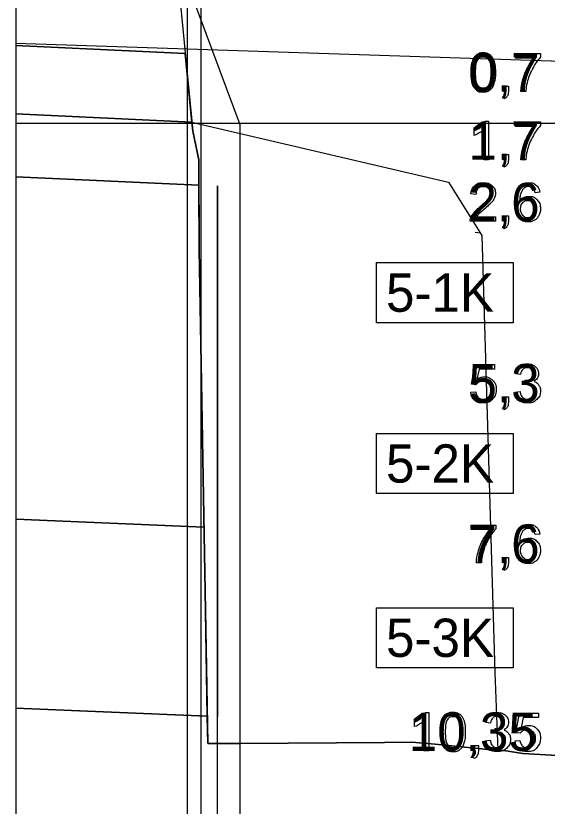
# Model space of a CAD drawing. Extents: x 544674 to 552202, y 6585829 to 6588119.
# Drawn here: x 551370.1 to 551447.8, y 6587362.5 to 6587478.1 of the extents above; entities that cross this region are included whole.
import ezdxf

# ---------------------------------------------------------------- set-up
doc = ezdxf.new("R2010")
doc.units = 0
for name, color, linetype in [('Default', 7, 'Continuous'), ('illumineerimisjooned', 7, 'Continuous'), ('MAAMUDEL', 7, 'Continuous'), ('maapind', 7, 'Continuous'), ('maapind varasem', 7, 'Continuous'), ('PIIR', 7, 'Continuous'), ('Plokid', 7, 'Continuous'), ('Proovid', 7, 'Continuous'), ('RAJATIS', 7, 'Continuous'), ('Täide', 7, 'Continuous'), ('Veetase', 7, 'Continuous')]:
    doc.layers.add(name, color=color, linetype=linetype)

msp = doc.modelspace()

# ---------------------------------------------------------------- linework, layer by layer
at = {"layer": 'Default'}
for points in [[(551393.86, 6587482.72), (551395.97, 6587461.24)], [(551370.06, 6587473.74), (551394.85, 6587472.58)], [(551370.06, 6587463.77), (551395.84, 6587462.55)], [(551370.06, 6587463.77), (551370.06, 6587463.77), (551395.84, 6587462.56)], [(551370.06, 6587454.53), (551396.87, 6587453.34)], [(551370.06, 6587404.46), (551397.61, 6587403.26)], [(551370.06, 6587376.8), (551398.09, 6587375.63)]]:
    msp.add_lwpolyline(points, dxfattribs=at)
at = {"layer": 'illumineerimisjooned'}
msp.add_line((551397.17, 6587270.62), (551397.17, 6587482.83), dxfattribs=at)
at = {"layer": 'MAAMUDEL'}
msp.add_lwpolyline([(551438.15, 6587446.29), (551437.3, 6587446.4)], dxfattribs=at)
at = {"layer": 'maapind'}
msp.add_lwpolyline([(551395.97, 6587461.24), (551396.86, 6587457.03), (551396.91, 6587443.89), (551398.15, 6587371.64), (551402.92, 6587371.62), (551424.03, 6587371.79), (551428.01, 6587371.83), (551431.43, 6587371.52), (551440.6, 6587370.62), (551441.51, 6587370.62), (551444.29, 6587370.19), (551449.3, 6587369.89)], dxfattribs=at)
at = {"layer": 'maapind varasem'}
msp.add_lwpolyline([(551395.84, 6587462.55), (551433.38, 6587453.74), (551438.27, 6587445.97), (551440.19, 6587382.02), (551440.6, 6587370.62), (551441.51, 6587370.62), (551444.29, 6587370.19), (551449.3, 6587369.89)], dxfattribs=at)
at = {"layer": 'PIIR'}
for p in [(551395.17, 6587258.71), (551395.17, 6587268.72)]:
    msp.add_line(p, (551395.17, 6587482.77), dxfattribs=at)
at = {"layer": 'Plokid'}
for p, q in [((551399.57, 6587268.5), (551399.57, 6587453.22)), ((551399.57, 6587453.22), (551399.57, 6587453.22)), ((551399.57, 6587453.22), (551399.57, 6587375.57))]:
    msp.add_line(p, q, dxfattribs=at)
msp.add_lwpolyline([(551399.57, 6587371.64), (551402.92, 6587371.62), (551424.03, 6587371.79), (551428.01, 6587371.83), (551431.43, 6587371.52), (551440.6, 6587370.62), (551441.51, 6587370.62), (551444.29, 6587370.19), (551449.3, 6587369.89)], dxfattribs=at)
at = {"layer": 'Proovid'}
for points in [[(551443.23, 6587471.92), (551443.23, 6587472.58), (551446.85, 6587472.58), (551446.85, 6587472.04)], [(551445.97, 6587471.92), (551443.23, 6587471.92)], [(551441.38, 6587467.05), (551441.38, 6587467.83), (551442.16, 6587467.83), (551442.16, 6587467.05)], [(551441.77, 6587467.05), (551441.38, 6587467.05)], [(551444.72, 6587467.05), (551444.01, 6587467.05)], [(551441.52, 6587465.94), (551441.33, 6587466.24)], [(551438.8, 6587462.67), (551439.24, 6587462.67), (551439.24, 6587457.05)], [(551443.23, 6587461.92), (551443.23, 6587462.58), (551446.85, 6587462.58), (551446.85, 6587462.04)], [(551437.18, 6587460.6), (551437.18, 6587461.27)], [(551439.24, 6587457.05), (551438.56, 6587457.05), (551438.56, 6587461.43)], [(551445.97, 6587461.92), (551443.23, 6587461.92)], [(551441.38, 6587457.05), (551441.38, 6587457.83), (551442.16, 6587457.83), (551442.16, 6587457.05)], [(551441.77, 6587457.05), (551441.38, 6587457.05)], [(551444.72, 6587457.05), (551444.01, 6587457.05)], [(551441.52, 6587455.94), (551441.33, 6587456.24)], [(551437.4, 6587451.98), (551436.69, 6587452.05)], [(551446.75, 6587452.28), (551446.07, 6587452.22)], [(551440.27, 6587448.71), (551440.27, 6587448.05), (551436.57, 6587448.05)], [(551437.52, 6587448.71), (551440.27, 6587448.71)], [(551441.38, 6587448.05), (551441.38, 6587448.83), (551442.16, 6587448.83), (551442.16, 6587448.05)], [(551441.77, 6587448.05), (551441.38, 6587448.05)], [(551441.52, 6587446.94), (551441.33, 6587447.24)], [(551437.42, 6587424.12), (551436.78, 6587424.2), (551437.32, 6587427.08), (551440.11, 6587427.08), (551440.11, 6587426.42), (551437.87, 6587426.42), (551437.57, 6587424.92)], [(551443.94, 6587425.6), (551443.25, 6587425.72)], [(551444.54, 6587424.21), (551444.61, 6587424.81)], [(551436.66, 6587423.02), (551437.38, 6587423.08)], [(551443.18, 6587423.04), (551443.87, 6587423.13)], [(551441.38, 6587421.55), (551441.38, 6587422.33), (551442.16, 6587422.33), (551442.16, 6587421.55)], [(551441.52, 6587420.44), (551441.33, 6587420.74)], [(551441.77, 6587421.55), (551441.38, 6587421.55)], [(551436.7, 6587402.92), (551436.7, 6587403.58), (551440.33, 6587403.58), (551440.33, 6587403.04)], [(551439.44, 6587402.92), (551436.7, 6587402.92)], [(551446.75, 6587402.28), (551446.07, 6587402.22)], [(551441.38, 6587398.05), (551441.38, 6587398.83), (551442.16, 6587398.83), (551442.16, 6587398.05)], [(551438.19, 6587398.05), (551437.48, 6587398.05)], [(551441.77, 6587398.05), (551441.38, 6587398.05)], [(551441.52, 6587396.94), (551441.33, 6587397.24)], [(551430.06, 6587376.17), (551430.5, 6587376.17), (551430.5, 6587370.55)], [(551443.9, 6587373.12), (551443.26, 6587373.2), (551443.8, 6587376.08), (551446.58, 6587376.08), (551446.58, 6587375.42), (551444.35, 6587375.42), (551444.05, 6587373.92)], [(551428.44, 6587374.1), (551428.44, 6587374.77)], [(551430.5, 6587370.55), (551429.81, 6587370.55), (551429.81, 6587374.93)], [(551439.55, 6587374.6), (551438.86, 6587374.72)], [(551440.15, 6587373.21), (551440.22, 6587373.81)], [(551436.99, 6587370.55), (551436.99, 6587371.33), (551437.77, 6587371.33), (551437.77, 6587370.55)], [(551438.79, 6587372.04), (551439.48, 6587372.13)], [(551443.14, 6587372.02), (551443.86, 6587372.08)], [(551437.37, 6587370.55), (551436.99, 6587370.55)], [(551437.13, 6587369.44), (551436.94, 6587369.74)]]:
    msp.add_lwpolyline(points, dxfattribs=at)
for points in [[(551422.85, 6587442), (551442.85, 6587442), (551442.85, 6587433.2), (551422.85, 6587433.2)], [(551422.85, 6587417), (551442.85, 6587417), (551442.85, 6587408.2), (551422.85, 6587408.2)], [(551422.85, 6587391.5), (551442.85, 6587391.5), (551442.85, 6587382.7), (551422.85, 6587382.7)]]:
    msp.add_lwpolyline(points, close=True, dxfattribs=at)
for points in [[(551436.66, 6587469.81), (551436.66, 6587470.81), (551436.86, 6587471.41), (551437.07, 6587472.02), (551437.47, 6587472.34), (551437.87, 6587472.67), (551438.48, 6587472.67), (551438.93, 6587472.67), (551439.27, 6587472.49), (551439.61, 6587472.31), (551439.83, 6587471.97), (551440.05, 6587471.63), (551440.18, 6587471.14), (551440.31, 6587470.64), (551440.31, 6587469.81), (551440.31, 6587468.83), (551440.1, 6587468.22), (551439.9, 6587467.62), (551439.5, 6587467.29), (551439.1, 6587466.96), (551438.48, 6587466.96), (551437.67, 6587466.96), (551437.21, 6587467.54), (551436.66, 6587468.24), (551436.66, 6587469.81)], [(551437.37, 6587469.81), (551437.37, 6587468.43), (551437.69, 6587467.98), (551438.01, 6587467.52), (551438.48, 6587467.52), (551438.95, 6587467.52), (551439.28, 6587467.98), (551439.6, 6587468.44), (551439.6, 6587469.81), (551439.6, 6587471.2), (551439.28, 6587471.65), (551438.95, 6587472.1), (551438.47, 6587472.1), (551438, 6587472.1), (551437.72, 6587471.7), (551437.37, 6587471.19), (551437.37, 6587469.81)], [(551444.01, 6587467.05), (551444.02, 6587467.71), (551444.27, 6587468.65), (551444.51, 6587469.58), (551444.98, 6587470.45), (551445.44, 6587471.32), (551445.97, 6587471.92)], [(551446.85, 6587472.04), (551446.31, 6587471.47), (551445.79, 6587470.53), (551445.26, 6587469.59), (551444.98, 6587468.59), (551444.77, 6587467.89), (551444.72, 6587467.05)], [(551441.33, 6587466.24), (551441.55, 6587466.33), (551441.65, 6587466.52), (551441.75, 6587466.7), (551441.77, 6587467.05)], [(551442.16, 6587467.05), (551442.16, 6587466.62), (551442.01, 6587466.35), (551441.85, 6587466.09), (551441.52, 6587465.94)], [(551437.18, 6587461.27), (551437.76, 6587461.54), (551438.19, 6587461.92), (551438.62, 6587462.31), (551438.8, 6587462.67)], [(551438.56, 6587461.43), (551438.31, 6587461.19), (551437.91, 6587460.96), (551437.5, 6587460.72), (551437.18, 6587460.6)], [(551444.01, 6587457.05), (551444.02, 6587457.71), (551444.27, 6587458.65), (551444.51, 6587459.58), (551444.98, 6587460.45), (551445.44, 6587461.32), (551445.97, 6587461.92)], [(551446.85, 6587462.04), (551446.31, 6587461.47), (551445.79, 6587460.53), (551445.26, 6587459.59), (551444.98, 6587458.59), (551444.77, 6587457.89), (551444.72, 6587457.05)], [(551441.33, 6587456.24), (551441.55, 6587456.33), (551441.65, 6587456.52), (551441.75, 6587456.7), (551441.77, 6587457.05)], [(551442.16, 6587457.05), (551442.16, 6587456.62), (551442.01, 6587456.35), (551441.85, 6587456.09), (551441.52, 6587455.94)], [(551436.57, 6587448.05), (551436.56, 6587448.3), (551436.65, 6587448.53), (551436.79, 6587448.91), (551437.1, 6587449.27), (551437.41, 6587449.64), (551438, 6587450.12), (551438.91, 6587450.87), (551439.23, 6587451.31), (551439.55, 6587451.74), (551439.55, 6587452.13), (551439.55, 6587452.54), (551439.26, 6587452.82), (551438.97, 6587453.1), (551438.5, 6587453.1), (551438, 6587453.1), (551437.7, 6587452.81), (551437.41, 6587452.51), (551437.4, 6587451.98)], [(551436.69, 6587452.05), (551436.77, 6587452.84), (551437.24, 6587453.26), (551437.71, 6587453.67), (551438.51, 6587453.67), (551439.32, 6587453.67), (551439.79, 6587453.23), (551440.26, 6587452.78), (551440.26, 6587452.12), (551440.26, 6587451.78), (551440.12, 6587451.46), (551439.98, 6587451.13), (551439.67, 6587450.77), (551439.35, 6587450.42), (551438.61, 6587449.79), (551437.99, 6587449.27), (551437.81, 6587449.08), (551437.64, 6587448.9), (551437.52, 6587448.71)], [(551446.07, 6587452.22), (551445.98, 6587452.63), (551445.81, 6587452.81), (551445.53, 6587453.11), (551445.12, 6587453.11), (551444.79, 6587453.11), (551444.54, 6587452.93), (551444.21, 6587452.69), (551444.03, 6587452.23), (551443.84, 6587451.78), (551443.83, 6587450.94), (551444.08, 6587451.32), (551444.44, 6587451.5), (551444.8, 6587451.68), (551445.19, 6587451.68), (551445.88, 6587451.68), (551446.37, 6587451.18), (551446.85, 6587450.67), (551446.85, 6587449.87), (551446.85, 6587449.34), (551446.62, 6587448.89), (551446.39, 6587448.44), (551446, 6587448.2), (551445.6, 6587447.96), (551445.09, 6587447.96), (551444.23, 6587447.96), (551443.69, 6587448.59), (551443.15, 6587449.22), (551443.15, 6587450.67), (551443.15, 6587452.29), (551443.75, 6587453.03), (551444.27, 6587453.67), (551445.16, 6587453.67), (551445.82, 6587453.67), (551446.24, 6587453.3), (551446.67, 6587452.93), (551446.75, 6587452.28)], [(551443.94, 6587449.87), (551443.94, 6587449.51), (551444.09, 6587449.19), (551444.24, 6587448.86), (551444.51, 6587448.69), (551444.78, 6587448.52), (551445.08, 6587448.52), (551445.52, 6587448.52), (551445.83, 6587448.87), (551446.14, 6587449.22), (551446.14, 6587449.83), (551446.14, 6587450.41), (551445.83, 6587450.74), (551445.52, 6587451.08), (551445.05, 6587451.08), (551444.59, 6587451.08), (551444.26, 6587450.74), (551443.94, 6587450.41), (551443.94, 6587449.87)], [(551441.33, 6587447.24), (551441.55, 6587447.33), (551441.65, 6587447.52), (551441.75, 6587447.7), (551441.77, 6587448.05)], [(551442.16, 6587448.05), (551442.16, 6587447.62), (551442.01, 6587447.35), (551441.85, 6587447.09), (551441.52, 6587446.94)], [(551443.25, 6587425.72), (551443.38, 6587426.41), (551443.82, 6587426.79), (551444.27, 6587427.17), (551444.94, 6587427.17), (551445.4, 6587427.17), (551445.78, 6587426.98), (551446.17, 6587426.78), (551446.37, 6587426.44), (551446.58, 6587426.1), (551446.58, 6587425.72), (551446.58, 6587425.36), (551446.38, 6587425.06), (551446.19, 6587424.76), (551445.8, 6587424.59), (551446.3, 6587424.47), (551446.58, 6587424.11), (551446.85, 6587423.75), (551446.85, 6587423.21), (551446.85, 6587422.48), (551446.31, 6587421.97), (551445.78, 6587421.46), (551444.96, 6587421.46), (551444.23, 6587421.46), (551443.74, 6587421.9), (551443.25, 6587422.34), (551443.18, 6587423.04)], [(551444.61, 6587424.81), (551444.68, 6587424.8), (551444.73, 6587424.8), (551445.16, 6587424.8), (551445.52, 6587425.03), (551445.87, 6587425.26), (551445.87, 6587425.73), (551445.87, 6587426.11), (551445.61, 6587426.36), (551445.36, 6587426.61), (551444.95, 6587426.61), (551444.55, 6587426.61), (551444.28, 6587426.36), (551444.01, 6587426.1), (551443.94, 6587425.6)], [(551437.57, 6587424.92), (551438.07, 6587425.27), (551438.63, 6587425.27), (551439.36, 6587425.27), (551439.87, 6587424.76), (551440.37, 6587424.25), (551440.37, 6587423.45), (551440.37, 6587422.69), (551439.93, 6587422.14), (551439.39, 6587421.46), (551438.46, 6587421.46), (551437.69, 6587421.46), (551437.21, 6587421.88), (551436.73, 6587422.31), (551436.66, 6587423.02)], [(551437.38, 6587423.08), (551437.46, 6587422.55), (551437.75, 6587422.29), (551438.04, 6587422.02), (551438.46, 6587422.02), (551438.96, 6587422.02), (551439.3, 6587422.4), (551439.64, 6587422.77), (551439.64, 6587423.39), (551439.64, 6587423.98), (551439.31, 6587424.32), (551438.98, 6587424.66), (551438.44, 6587424.66), (551438.11, 6587424.66), (551437.84, 6587424.51), (551437.58, 6587424.36), (551437.42, 6587424.12)], [(551443.87, 6587423.13), (551443.99, 6587422.54), (551444.27, 6587422.28), (551444.56, 6587422.02), (551444.97, 6587422.02), (551445.45, 6587422.02), (551445.79, 6587422.36), (551446.12, 6587422.7), (551446.12, 6587423.19), (551446.12, 6587423.67), (551445.81, 6587423.97), (551445.5, 6587424.28), (551445.02, 6587424.28), (551444.83, 6587424.28), (551444.54, 6587424.21)], [(551441.33, 6587420.74), (551441.55, 6587420.83), (551441.65, 6587421.02), (551441.75, 6587421.2), (551441.77, 6587421.55)], [(551442.16, 6587421.55), (551442.16, 6587421.12), (551442.01, 6587420.85), (551441.85, 6587420.59), (551441.52, 6587420.44)], [(551446.07, 6587402.22), (551445.98, 6587402.63), (551445.81, 6587402.81), (551445.53, 6587403.11), (551445.12, 6587403.11), (551444.79, 6587403.11), (551444.54, 6587402.93), (551444.21, 6587402.69), (551444.03, 6587402.23), (551443.84, 6587401.78), (551443.83, 6587400.94), (551444.08, 6587401.32), (551444.44, 6587401.5), (551444.8, 6587401.68), (551445.19, 6587401.68), (551445.88, 6587401.68), (551446.37, 6587401.18), (551446.85, 6587400.67), (551446.85, 6587399.87), (551446.85, 6587399.34), (551446.62, 6587398.89), (551446.39, 6587398.44), (551446, 6587398.2), (551445.6, 6587397.96), (551445.09, 6587397.96), (551444.23, 6587397.96), (551443.69, 6587398.59), (551443.15, 6587399.22), (551443.15, 6587400.67), (551443.15, 6587402.29), (551443.75, 6587403.03), (551444.27, 6587403.67), (551445.16, 6587403.67), (551445.82, 6587403.67), (551446.24, 6587403.3), (551446.67, 6587402.93), (551446.75, 6587402.28)], [(551437.48, 6587398.05), (551437.5, 6587398.71), (551437.74, 6587399.65), (551437.99, 6587400.58), (551438.46, 6587401.45), (551438.92, 6587402.32), (551439.44, 6587402.92)], [(551440.33, 6587403.04), (551439.79, 6587402.47), (551439.27, 6587401.53), (551438.74, 6587400.59), (551438.46, 6587399.59), (551438.25, 6587398.89), (551438.19, 6587398.05)], [(551443.94, 6587399.87), (551443.94, 6587399.51), (551444.09, 6587399.19), (551444.24, 6587398.86), (551444.51, 6587398.69), (551444.78, 6587398.52), (551445.08, 6587398.52), (551445.52, 6587398.52), (551445.83, 6587398.87), (551446.14, 6587399.22), (551446.14, 6587399.83), (551446.14, 6587400.41), (551445.83, 6587400.74), (551445.52, 6587401.08), (551445.05, 6587401.08), (551444.59, 6587401.08), (551444.26, 6587400.74), (551443.94, 6587400.41), (551443.94, 6587399.87)], [(551441.33, 6587397.24), (551441.55, 6587397.33), (551441.65, 6587397.52), (551441.75, 6587397.7), (551441.77, 6587398.05)], [(551442.16, 6587398.05), (551442.16, 6587397.62), (551442.01, 6587397.35), (551441.85, 6587397.09), (551441.52, 6587396.94)], [(551428.44, 6587374.77), (551429.02, 6587375.04), (551429.45, 6587375.42), (551429.88, 6587375.81), (551430.06, 6587376.17)], [(551432.26, 6587373.31), (551432.26, 6587374.31), (551432.47, 6587374.91), (551432.67, 6587375.52), (551433.08, 6587375.84), (551433.48, 6587376.17), (551434.09, 6587376.17), (551434.54, 6587376.17), (551434.88, 6587375.99), (551435.22, 6587375.81), (551435.44, 6587375.47), (551435.66, 6587375.13), (551435.79, 6587374.64), (551435.91, 6587374.14), (551435.91, 6587373.31), (551435.91, 6587372.33), (551435.71, 6587371.72), (551435.51, 6587371.12), (551435.11, 6587370.79), (551434.7, 6587370.46), (551434.09, 6587370.46), (551433.28, 6587370.46), (551432.82, 6587371.04), (551432.26, 6587371.74), (551432.26, 6587373.31)], [(551438.86, 6587374.72), (551438.99, 6587375.41), (551439.43, 6587375.79), (551439.88, 6587376.17), (551440.54, 6587376.17), (551441, 6587376.17), (551441.39, 6587375.98), (551441.78, 6587375.78), (551441.98, 6587375.44), (551442.18, 6587375.1), (551442.18, 6587374.72), (551442.18, 6587374.36), (551441.99, 6587374.06), (551441.79, 6587373.76), (551441.41, 6587373.59), (551441.91, 6587373.47), (551442.18, 6587373.11), (551442.46, 6587372.75), (551442.46, 6587372.21), (551442.46, 6587371.48), (551441.92, 6587370.97), (551441.39, 6587370.46), (551440.57, 6587370.46), (551439.83, 6587370.46), (551439.35, 6587370.9), (551438.86, 6587371.34), (551438.79, 6587372.04)], [(551429.81, 6587374.93), (551429.57, 6587374.69), (551429.16, 6587374.46), (551428.76, 6587374.22), (551428.44, 6587374.1)], [(551432.97, 6587373.31), (551432.97, 6587371.93), (551433.29, 6587371.48), (551433.62, 6587371.02), (551434.09, 6587371.02), (551434.56, 6587371.02), (551434.88, 6587371.48), (551435.21, 6587371.94), (551435.21, 6587373.31), (551435.21, 6587374.7), (551434.88, 6587375.15), (551434.56, 6587375.6), (551434.08, 6587375.6), (551433.61, 6587375.6), (551433.33, 6587375.2), (551432.97, 6587374.69), (551432.97, 6587373.31)], [(551440.22, 6587373.81), (551440.29, 6587373.8), (551440.33, 6587373.8), (551440.77, 6587373.8), (551441.12, 6587374.03), (551441.48, 6587374.26), (551441.48, 6587374.73), (551441.48, 6587375.11), (551441.22, 6587375.36), (551440.96, 6587375.61), (551440.56, 6587375.61), (551440.16, 6587375.61), (551439.89, 6587375.36), (551439.62, 6587375.1), (551439.55, 6587374.6)], [(551444.05, 6587373.92), (551444.55, 6587374.27), (551445.11, 6587374.27), (551445.84, 6587374.27), (551446.35, 6587373.76), (551446.85, 6587373.25), (551446.85, 6587372.45), (551446.85, 6587371.69), (551446.41, 6587371.14), (551445.87, 6587370.46), (551444.94, 6587370.46), (551444.17, 6587370.46), (551443.69, 6587370.88), (551443.2, 6587371.31), (551443.14, 6587372.02)], [(551443.86, 6587372.08), (551443.94, 6587371.55), (551444.23, 6587371.29), (551444.52, 6587371.02), (551444.93, 6587371.02), (551445.43, 6587371.02), (551445.78, 6587371.4), (551446.12, 6587371.77), (551446.12, 6587372.39), (551446.12, 6587372.98), (551445.79, 6587373.32), (551445.46, 6587373.66), (551444.92, 6587373.66), (551444.59, 6587373.66), (551444.32, 6587373.51), (551444.06, 6587373.36), (551443.9, 6587373.12)], [(551439.48, 6587372.13), (551439.6, 6587371.54), (551439.88, 6587371.28), (551440.16, 6587371.02), (551440.57, 6587371.02), (551441.06, 6587371.02), (551441.39, 6587371.36), (551441.73, 6587371.7), (551441.73, 6587372.19), (551441.73, 6587372.67), (551441.42, 6587372.97), (551441.11, 6587373.28), (551440.63, 6587373.28), (551440.44, 6587373.28), (551440.15, 6587373.21)], [(551436.94, 6587369.74), (551437.16, 6587369.83), (551437.26, 6587370.02), (551437.36, 6587370.2), (551437.37, 6587370.55)], [(551437.77, 6587370.55), (551437.77, 6587370.12), (551437.61, 6587369.85), (551437.46, 6587369.59), (551437.13, 6587369.44)]]:
    msp.add_open_spline(points, degree=3, dxfattribs=at)
at = {"layer": 'RAJATIS'}
for p, q in [((551395.17, 6587482.77), (551402.84, 6587462.22)), ((551402.84, 6587462.22), (551402.84, 6587268.34))]:
    msp.add_line(p, q, dxfattribs=at)
at = {"layer": 'Täide'}
for p, q in [((551394.85, 6587472.58), (551370.06, 6587473.74)), ((551370.06, 6587473.74), (551370.06, 6587463.77)), ((551395.84, 6587462.55), (551394.85, 6587472.58)), ((551370.06, 6587463.77), (551395.84, 6587462.55)), ((551395.84, 6587462.55), (551370.06, 6587463.77)), ((551370.06, 6587463.77), (551370.06, 6587454.53)), ((551395.84, 6587462.55), (551370.06, 6587463.77)), ((551370.06, 6587463.77), (551370.06, 6587454.53)), ((551395.84, 6587462.55), (551370.06, 6587463.77)), ((551370.06, 6587463.77), (551370.06, 6587454.53)), ((551395.97, 6587461.24), (551395.84, 6587462.55)), ((551395.97, 6587461.24), (551395.84, 6587462.55)), ((551395.97, 6587461.24), (551395.84, 6587462.55)), ((551396.86, 6587457.03), (551395.97, 6587461.24)), ((551396.86, 6587457.03), (551395.97, 6587461.24)), ((551396.86, 6587457.03), (551395.97, 6587461.24)), ((551396.87, 6587453.34), (551396.86, 6587457.03)), ((551396.87, 6587453.34), (551396.86, 6587457.03)), ((551396.87, 6587453.34), (551396.86, 6587457.03)), ((551396.87, 6587453.34), (551370.06, 6587454.53)), ((551370.06, 6587454.53), (551370.06, 6587404.46)), ((551370.06, 6587454.53), (551396.87, 6587453.34)), ((551370.06, 6587454.53), (551396.87, 6587453.34)), ((551370.06, 6587454.53), (551396.87, 6587453.34)), ((551396.87, 6587453.34), (551370.06, 6587454.53)), ((551370.06, 6587454.53), (551370.06, 6587259.96)), ((551396.87, 6587453.34), (551370.06, 6587454.53)), ((551370.06, 6587454.53), (551370.06, 6587259.96)), ((551396.87, 6587453.34), (551370.06, 6587454.53)), ((551370.06, 6587454.53), (551370.06, 6587259.96)), ((551396.87, 6587453.34), (551370.06, 6587454.53)), ((551370.06, 6587454.53), (551370.06, 6587259.96)), ((551396.91, 6587443.89), (551396.87, 6587453.34)), ((551397.61, 6587403.26), (551396.91, 6587443.89)), ((551370.06, 6587404.46), (551397.61, 6587403.26)), ((551397.61, 6587403.26), (551370.06, 6587404.46)), ((551370.06, 6587404.46), (551370.06, 6587376.8)), ((551398.09, 6587375.63), (551397.61, 6587403.26)), ((551370.06, 6587376.8), (551398.09, 6587375.63)), ((551398.09, 6587375.63), (551370.06, 6587376.8)), ((551370.06, 6587376.8), (551370.06, 6587312.8))]:
    msp.add_line(p, q, dxfattribs=at)
for points in [[(551370.06, 6587483.54), (551370.06, 6587259.96)], [(551449.3, 6587369.89), (551444.29, 6587370.19), (551441.51, 6587370.62), (551440.6, 6587370.62), (551431.43, 6587371.52), (551428.01, 6587371.83), (551424.03, 6587371.79), (551402.92, 6587371.62), (551398.15, 6587371.64), (551396.91, 6587443.89), (551396.87, 6587453.34)], [(551456.77, 6587369.38), (551455.87, 6587369.28), (551452.85, 6587369.57), (551449.3, 6587369.89), (551444.29, 6587370.19), (551441.51, 6587370.62), (551440.6, 6587370.62), (551431.43, 6587371.52), (551428.01, 6587371.83), (551424.03, 6587371.79), (551402.92, 6587371.62), (551398.15, 6587371.64), (551398.09, 6587375.63)]]:
    msp.add_lwpolyline(points, dxfattribs=at)
at = {"layer": 'Veetase'}
msp.add_line((551799.4, 6587462.35), (551370.06, 6587462.35), dxfattribs=at)
msp.add_lwpolyline([(551370.06, 6587474.12), (551452.85, 6587471.35), (551529.97, 6587465.85), (551697.69, 6587464.05), (551774.18, 6587465.85), (551799.4, 6587465.02)], dxfattribs=at)

# ---------------------------------------------------------------- texts
at = {"layer": 'Proovid'}
for s, p in [('0,7', (551436.33, 6587467.05)), ('1,7', (551436.33, 6587457.05)), ('2,6', (551436.33, 6587448.05)), ('5-1K', (551424.25, 6587434.8)), ('5,3', (551436.33, 6587421.55)), ('5-2K', (551424.25, 6587409.8)), ('7,6', (551436.33, 6587398.05)), ('5-3K', (551424.25, 6587384.3)), ('10,35', (551427.59, 6587370.55))]:
    msp.add_text(s, height=5.6, dxfattribs=at).set_placement(p)

doc.saveas('drawing.dxf')
